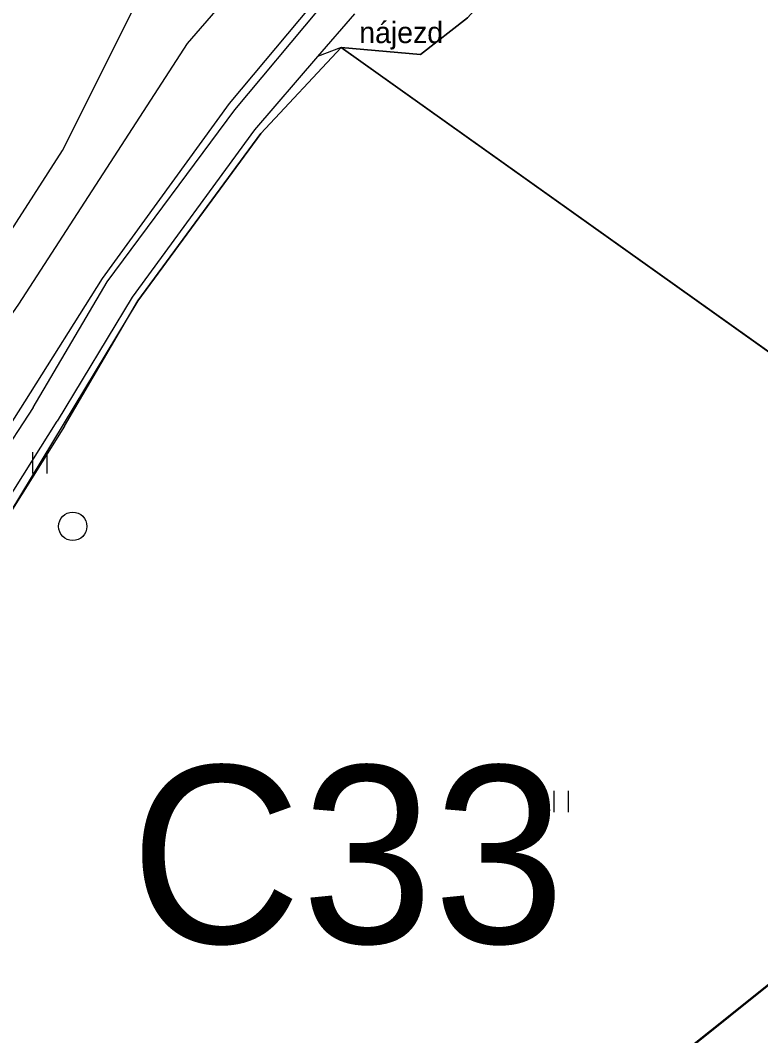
# Model space of a CAD drawing. Extents: x -495905 to -478420, y -1113297 to -1107716.
# Drawn here: x -479283.3 to -479178.9, y -1112348.1 to -1112205 of the extents above; entities that cross this region are included whole.
import ezdxf

# ---------------------------------------------------------------- set-up
doc = ezdxf.new("R2010")
doc.units = 0
for name, color, linetype in [('01_OBVOD PÚ', 7, 'Continuous'), ('03_PC_POPIS_NÁVRH', 7, 'Continuous'), ('ODVODNĚNÍ PLOŠNÉ', 7, 'Continuous'), ('ttp', 7, 'Continuous'), ('zamereni', 7, 'Continuous')]:
    doc.layers.add(name, color=color, linetype=linetype)

msp = doc.modelspace()

# ---------------------------------------------------------------- linework, layer by layer
at = {"layer": '01_OBVOD PÚ'}
msp.add_line((-479248.28, -1112397.28), (-478845.03, -1112074.87), dxfattribs=at)
at = {"layer": 'ODVODNĚNÍ PLOŠNÉ'}
for points in [[(-479476.71, -1111816.73), (-479474.97, -1111863.64), (-479473.74, -1111897.8), (-479463.91, -1111932.81), (-479450.59, -1111969.75), (-479431.93, -1112013.26), (-479415.18, -1112053.64), (-479396.74, -1112089.51), (-479378.68, -1112122.31), (-479363.15, -1112161.11), (-479350.71, -1112201.07), (-479335.81, -1112236.54), (-479316.93, -1112274.46), (-479298.43, -1112256.1), (-479277.33, -1112223.34), (-479262.46, -1112193.64), (-479234.26, -1112161.15), (-479214.59, -1112132.41), (-479181.96, -1112103.92), (-479147.97, -1112072.94)], [(-479229.65, -1112173.56), (-479259.72, -1112208.26), (-479283.51, -1112244.99), (-479310.43, -1112283.88), (-479329.55, -1112305.01), (-479344.31, -1112263.6), (-479371.47, -1112204.3)]]:
    msp.add_lwpolyline(points, dxfattribs=at)
at = {"layer": 'ttp'}
for points in [[(-479168.18, -1112147.15), (-479220.2, -1112204.64), (-479226.83, -1112209.81), (-479238.04, -1112208.83), (-479126.1, -1112288.46)], [(-479249.72, -1112398.34), (-479248.48, -1112397.24), (-479148.49, -1112317.42), (-479126.1, -1112288.46), (-479238.04, -1112208.83), (-479249.37, -1112220.92), (-479266.68, -1112244.5), (-479286.29, -1112276.9), (-479291.09, -1112284.5), (-479289.73, -1112289.63), (-479292.94, -1112292.64), (-479297.55, -1112296.96), (-479305.5, -1112296.98), (-479302.3, -1112310.9), (-479294.82, -1112341.61), (-479290.38, -1112355.55), (-479281.7, -1112368.69), (-479262.7, -1112386.76), (-479249.72, -1112398.34)]]:
    msp.add_lwpolyline(points, dxfattribs=at)
at = {"layer": 'zamereni'}
for p, q in [((-479242.2, -1112202.84), (-479253.8, -1112216.73)), ((-479253.04, -1112217.58), (-479241.23, -1112203.5)), ((-479236.16, -1112204.05), (-479241.37, -1112210.08)), ((-479226.83, -1112209.81), (-479220.2, -1112204.64)), ((-479249.37, -1112220.92), (-479238.04, -1112208.83)), ((-479238.04, -1112208.83), (-479241.37, -1112210.08)), ((-479126.1, -1112288.46), (-479238.04, -1112208.83)), ((-479238.04, -1112208.83), (-479226.83, -1112209.81)), ((-479241.37, -1112210.08), (-479250.23, -1112220.4)), ((-479253.8, -1112216.73), (-479271.7, -1112241.37)), ((-479271.04, -1112241.84), (-479253.04, -1112217.58)), ((-479250.23, -1112220.4), (-479267.49, -1112243.99)), ((-479266.68, -1112244.5), (-479249.37, -1112220.92)), ((-479271.7, -1112241.37), (-479282.69, -1112258.76)), ((-479281.47, -1112259.54), (-479271.04, -1112241.84)), ((-479267.49, -1112243.99), (-479278.09, -1112261.48)), ((-479277.04, -1112262.16), (-479266.68, -1112244.5)), ((-479282.69, -1112258.76), (-479291.69, -1112272.92)), ((-479281.47, -1112259.54), (-479290.76, -1112273.8)), ((-479287.37, -1112276.24), (-479278.09, -1112261.48)), ((-479277.04, -1112262.16), (-479286.29, -1112276.9)), ((-479281.54, -1112265.84), (-479281.54, -1112268.84)), ((-479279.5, -1112268.84), (-479279.5, -1112265.84)), ((-479208.04, -1112313.56), (-479208.04, -1112316.56)), ((-479206, -1112316.56), (-479206, -1112313.56))]:
    msp.add_line(p, q, dxfattribs=at)
msp.add_circle((-479275.87, -1112276.29), 2, dxfattribs=at)

# ---------------------------------------------------------------- texts
at = {"layer": '03_PC_POPIS_NÁVRH'}
msp.add_text('C33', height=25, dxfattribs=at).set_placement((-479267.78, -1112335.03))
at = {"layer": 'zamereni'}
msp.add_text('nájezd', height=3, dxfattribs=at).set_placement((-479235.48, -1112208.2))

doc.saveas('drawing.dxf')
